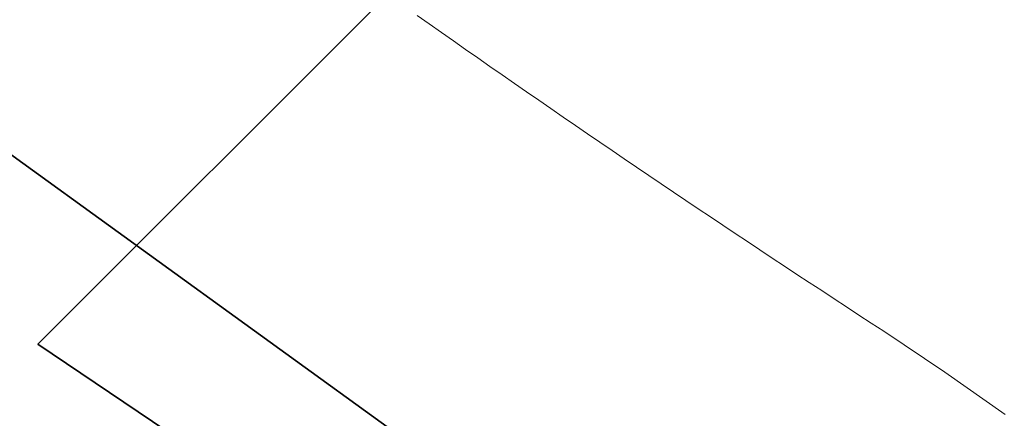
# Model space of a CAD drawing. Header units: inches. Extents: x -412 to -304, y -62 to 18.
# Tile 614 of 656: x -359.1699 to -359.0472, y -5.4975 to -5.4478. Entities that reach past the tile are written whole.
import ezdxf

# ---------------------------------------------------------------- set-up
doc = ezdxf.new("R2010")
doc.units = ezdxf.units.IN
doc.header["$LTSCALE"] = 32
doc.header["$MEASUREMENT"] = 0
for name, color, linetype, lineweight in [('Black', 7, 'Continuous', 18), ('DashLine', 7, 'Continuous', 13), ('Drawing', 7, 'Continuous', 18), ('Metal_MP', 7, 'Continuous', 5), ('None', 7, 'Continuous', 18), ('Plastic-MPWireManager', 7, 'Continuous', 25), ('SolidLine', 7, 'Continuous', 15), ('TIMotion-Frame', 7, 'Continuous', 18), ('Wood_1-H', 7, 'Continuous', 13)]:
    doc.layers.add(name, color=color, linetype=linetype, lineweight=lineweight)

# ---------------------------------------------------------------- blocks, each defined once
blk = doc.blocks.new('Group-20')
at = {"layer": 'Black'}
for points in [[(-34.54794, 16.53613, 28.9791), (34.54794, 16.53613, 28.9791), (34.54794, -16.53613, 28.9791), (-34.54794, -16.53613, 28.9791)], [(-34.54794, 16.53613, 27.70079), (34.54794, 16.53613, 27.70079), (34.54794, -16.53613, 27.70079), (-34.54794, -16.53613, 27.70079)]]:
    blk.add_3dface(points, dxfattribs=at)
at = {"layer": 'Wood_1-H'}
for points in [[(-35.96494, 17.95313, 28.99879), (35.96494, 17.95313, 28.99879), (35.96494, -17.95313, 28.99879), (-35.96494, -17.95313, 28.99879)], [(-35.96494, 17.95313, 28.9791), (35.96494, 17.95313, 28.9791), (35.96494, -17.95313, 28.9791), (-35.96494, -17.95313, 28.9791)]]:
    blk.add_3dface(points, dxfattribs=at)
blk = doc.blocks.new('MPHtAdjColumn-NoCable (3D)')
at = {"layer": 'Metal_MP'}
for points, invisible_edges in [([(1.4159, -0.81747, 23.4936), (1.33926, -0.93776, 23.4936), (1.43679, -1.00605, 23.4936), (1.51901, -0.877, 23.4936)], 10), ([(1.51901, -0.877, 2.3125), (1.43679, -1.00605, 2.3125), (1.33926, -0.93776, 2.3125), (1.4159, -0.81747, 2.3125)], 10), ([(1.51901, -0.877, 2.3125), (1.51901, -0.877, 23.4936), (1.43679, -1.00605, 23.4936), (1.43679, -1.00605, 2.3125)], 5)]:
    blk.add_3dface(points, dxfattribs=dict(at, invisible_edges=invisible_edges))
blk = doc.blocks.new('MPHtAdjLeg-16-NoCable (3D)')
at = {"layer": 'DashLine', "color": 7}
blk.add_blockref('MPHtAdjColumn-NoCable (3D)', (0, 0), dxfattribs=at)
blk = doc.blocks.new('MpHtAdjBase-3 (3D)')
at = {"layer": 'Black', "color": 7}
blk.add_blockref('MPHtAdjLeg-16-NoCable (3D)', (-21.55512, 0), dxfattribs=at)
blk = doc.blocks.new('MPHtAdjLegCoverPower (3D)')
at = {"layer": 'Metal_MP'}
for points, invisible_edges in [([(-1.01561, -1.52132, 23.83612), (-1.05059, -1.49715, 23.83612), (-0.99663, -1.45802, 23.83612), (-1.01561, -1.52132, 23.83612)], 15), ([(-1.01561, -1.52132, 2.26132), (-1.05059, -1.49715, 2.26132), (-0.99663, -1.45802, 2.26132), (-1.01561, -1.52132, 2.26132)], 15), ([(-1.01561, -1.52132, 23.83612), (-0.99663, -1.45802, 23.83612), (-0.99516, -1.45904, 23.83612), (-1.01561, -1.52132, 23.83612)], 13), ([(-1.01561, -1.52132, 2.26132), (-0.99663, -1.45802, 2.26132), (-0.99516, -1.45904, 2.26132), (-1.01561, -1.52132, 2.26132)], 13), ([(-1.01561, -1.52132, 23.83612), (-0.99516, -1.45904, 23.83612), (-0.99369, -1.46005, 23.83612), (-1.01561, -1.52132, 23.83612)], 13), ([(-1.01561, -1.52132, 2.26132), (-0.99516, -1.45904, 2.26132), (-0.99369, -1.46005, 2.26132), (-1.01561, -1.52132, 2.26132)], 13), ([(-1.01561, -1.52132, 23.83612), (-0.99369, -1.46005, 23.83612), (-0.99222, -1.46106, 23.83612), (-1.01561, -1.52132, 23.83612)], 13), ([(-1.01561, -1.52132, 2.26132), (-0.99369, -1.46005, 2.26132), (-0.99222, -1.46106, 2.26132), (-1.01561, -1.52132, 2.26132)], 13), ([(-1.01561, -1.52132, 23.83612), (-0.99222, -1.46106, 23.83612), (-0.99074, -1.46207, 23.83612), (-1.01561, -1.52132, 23.83612)], 13), ([(-1.01561, -1.52132, 2.26132), (-0.99222, -1.46106, 2.26132), (-0.99074, -1.46207, 2.26132), (-1.01561, -1.52132, 2.26132)], 13), ([(-1.01561, -1.52132, 23.83612), (-0.99074, -1.46207, 23.83612), (-0.98927, -1.46307, 23.83612), (-1.01561, -1.52132, 23.83612)], 13), ([(-1.01561, -1.52132, 2.26132), (-0.99074, -1.46207, 2.26132), (-0.98927, -1.46307, 2.26132), (-1.01561, -1.52132, 2.26132)], 13), ([(-1.01561, -1.52132, 23.83612), (-0.98927, -1.46307, 23.83612), (-0.98779, -1.46408, 23.83612), (-1.01561, -1.52132, 23.83612)], 13), ([(-1.01561, -1.52132, 2.26132), (-0.98927, -1.46307, 2.26132), (-0.98779, -1.46408, 2.26132), (-1.01561, -1.52132, 2.26132)], 13), ([(-1.01561, -1.52132, 23.83612), (-0.98779, -1.46408, 23.83612), (-0.98632, -1.46508, 23.83612), (-1.01561, -1.52132, 23.83612)], 13), ([(-1.01561, -1.52132, 2.26132), (-0.98779, -1.46408, 2.26132), (-0.98632, -1.46508, 2.26132), (-1.01561, -1.52132, 2.26132)], 13), ([(-1.01561, -1.52132, 23.83612), (-0.98632, -1.46508, 23.83612), (-0.98484, -1.46609, 23.83612), (-1.01561, -1.52132, 23.83612)], 13), ([(-1.01561, -1.52132, 2.26132), (-0.98632, -1.46508, 2.26132), (-0.98484, -1.46609, 2.26132), (-1.01561, -1.52132, 2.26132)], 13), ([(-1.01561, -1.52132, 23.83612), (-0.98484, -1.46609, 23.83612), (-0.98336, -1.46709, 23.83612), (-1.01561, -1.52132, 23.83612)], 13), ([(-1.01561, -1.52132, 2.26132), (-0.98484, -1.46609, 2.26132), (-0.98336, -1.46709, 2.26132), (-1.01561, -1.52132, 2.26132)], 13), ([(-1.01561, -1.52132, 23.83612), (-0.98336, -1.46709, 23.83612), (-0.98189, -1.46809, 23.83612), (-1.01561, -1.52132, 23.83612)], 13), ([(-1.01561, -1.52132, 2.26132), (-0.98336, -1.46709, 2.26132), (-0.98189, -1.46809, 2.26132), (-1.01561, -1.52132, 2.26132)], 13), ([(-1.01561, -1.52132, 23.83612), (-0.98189, -1.46809, 23.83612), (-0.98041, -1.46909, 23.83612), (-1.01561, -1.52132, 23.83612)], 13), ([(-1.01561, -1.52132, 2.26132), (-0.98189, -1.46809, 2.26132), (-0.98041, -1.46909, 2.26132), (-1.01561, -1.52132, 2.26132)], 13), ([(-1.01561, -1.52132, 23.83612), (-0.98041, -1.46909, 23.83612), (-0.97892, -1.47008, 23.83612), (-1.01561, -1.52132, 23.83612)], 13), ([(-1.01561, -1.52132, 2.26132), (-0.98041, -1.46909, 2.26132), (-0.97892, -1.47008, 2.26132), (-1.01561, -1.52132, 2.26132)], 13), ([(-1.01561, -1.52132, 23.83612), (-0.97892, -1.47008, 23.83612), (-0.97744, -1.47108, 23.83612), (-1.01561, -1.52132, 23.83612)], 13), ([(-1.01561, -1.52132, 2.26132), (-0.97892, -1.47008, 2.26132), (-0.97744, -1.47108, 2.26132), (-1.01561, -1.52132, 2.26132)], 13), ([(-1.01561, -1.52132, 23.83612), (-0.97744, -1.47108, 23.83612), (-0.97596, -1.47207, 23.83612), (-1.01561, -1.52132, 23.83612)], 13), ([(-1.01561, -1.52132, 2.26132), (-0.97744, -1.47108, 2.26132), (-0.97596, -1.47207, 2.26132), (-1.01561, -1.52132, 2.26132)], 13), ([(-1.01561, -1.52132, 23.83612), (-0.97596, -1.47207, 23.83612), (-0.97448, -1.47307, 23.83612), (-1.01561, -1.52132, 23.83612)], 13), ([(-1.01561, -1.52132, 2.26132), (-0.97596, -1.47207, 2.26132), (-0.97448, -1.47307, 2.26132), (-1.01561, -1.52132, 2.26132)], 13), ([(-0.9894, -1.53866, 23.83612), (-1.01561, -1.52132, 23.83612), (-0.97448, -1.47307, 23.83612), (-0.9894, -1.53866, 23.83612)], 15), ([(-0.9894, -1.53866, 2.26132), (-1.01561, -1.52132, 2.26132), (-0.97448, -1.47307, 2.26132), (-0.9894, -1.53866, 2.26132)], 15), ([(-0.98177, -1.54376, 23.83612), (-0.9894, -1.53866, 23.83612), (-0.97448, -1.47307, 23.83612), (-0.98177, -1.54376, 23.83612)], 14), ([(-0.98177, -1.54376, 2.26132), (-0.9894, -1.53866, 2.26132), (-0.97448, -1.47307, 2.26132), (-0.98177, -1.54376, 2.26132)], 14), ([(-0.98177, -1.54376, 23.83612), (-0.97448, -1.47307, 23.83612), (-0.92032, -1.51093, 23.83612), (-0.98177, -1.54376, 23.83612)], 15), ([(-0.98177, -1.54376, 2.26132), (-0.97448, -1.47307, 2.26132), (-0.92032, -1.51093, 2.26132), (-0.98177, -1.54376, 2.26132)], 15), ([(-0.97448, -1.47307, 23.83612), (-0.97299, -1.47406, 23.83612), (-0.92032, -1.51093, 23.83612), (-0.97448, -1.47307, 23.83612)], 14), ([(-0.97448, -1.47307, 2.26132), (-0.97299, -1.47406, 2.26132), (-0.92032, -1.51093, 2.26132), (-0.97448, -1.47307, 2.26132)], 14), ([(-1.04606, -1.50035, 23.83612), (-1.04757, -1.49929, 23.83612), (-1.05059, -1.49715, 23.83612), (-1.04606, -1.50035, 23.83612)], 14), ([(-1.04001, -1.50459, 23.83612), (-1.04606, -1.50035, 23.83612), (-1.05059, -1.49715, 23.83612), (-1.04001, -1.50459, 23.83612)], 15), ([(-1.03089, -1.51091, 23.83612), (-1.04001, -1.50459, 23.83612), (-1.05059, -1.49715, 23.83612), (-1.03089, -1.51091, 23.83612)], 15), ([(-1.01561, -1.52132, 23.83612), (-1.03089, -1.51091, 23.83612), (-1.05059, -1.49715, 23.83612), (-1.01561, -1.52132, 23.83612)], 15), ([(-1.04606, -1.50035, 2.26132), (-1.04757, -1.49929, 2.26132), (-1.05059, -1.49715, 2.26132), (-1.04606, -1.50035, 2.26132)], 14), ([(-1.04001, -1.50459, 2.26132), (-1.04606, -1.50035, 2.26132), (-1.05059, -1.49715, 2.26132), (-1.04001, -1.50459, 2.26132)], 15), ([(-1.03089, -1.51091, 2.26132), (-1.04001, -1.50459, 2.26132), (-1.05059, -1.49715, 2.26132), (-1.03089, -1.51091, 2.26132)], 15), ([(-1.01561, -1.52132, 2.26132), (-1.03089, -1.51091, 2.26132), (-1.05059, -1.49715, 2.26132), (-1.01561, -1.52132, 2.26132)], 15), ([(-1.04304, -1.50247, 23.83612), (-1.04455, -1.50141, 23.83612), (-1.04606, -1.50035, 23.83612), (-1.04304, -1.50247, 23.83612)], 12), ([(-1.04001, -1.50459, 23.83612), (-1.04304, -1.50247, 23.83612), (-1.04606, -1.50035, 23.83612), (-1.04001, -1.50459, 23.83612)], 15), ([(-1.04304, -1.50247, 2.26132), (-1.04455, -1.50141, 2.26132), (-1.04606, -1.50035, 2.26132), (-1.04304, -1.50247, 2.26132)], 12), ([(-1.04001, -1.50459, 2.26132), (-1.04304, -1.50247, 2.26132), (-1.04606, -1.50035, 2.26132), (-1.04001, -1.50459, 2.26132)], 15), ([(-1.04001, -1.50459, 23.83612), (-1.04152, -1.50353, 23.83612), (-1.04304, -1.50247, 23.83612), (-1.04001, -1.50459, 23.83612)], 12), ([(-1.04001, -1.50459, 2.26132), (-1.04152, -1.50353, 2.26132), (-1.04304, -1.50247, 2.26132), (-1.04001, -1.50459, 2.26132)], 12), ([(-1.03545, -1.50776, 23.83612), (-1.03849, -1.50565, 23.83612), (-1.04001, -1.50459, 23.83612), (-1.03545, -1.50776, 23.83612)], 13), ([(-1.03089, -1.51091, 23.83612), (-1.03545, -1.50776, 23.83612), (-1.04001, -1.50459, 23.83612), (-1.03089, -1.51091, 23.83612)], 15), ([(-1.03545, -1.50776, 2.26132), (-1.03849, -1.50565, 2.26132), (-1.04001, -1.50459, 2.26132), (-1.03545, -1.50776, 2.26132)], 13), ([(-1.03089, -1.51091, 2.26132), (-1.03545, -1.50776, 2.26132), (-1.04001, -1.50459, 2.26132), (-1.03089, -1.51091, 2.26132)], 15), ([(-1.03545, -1.50776, 23.83612), (-1.03697, -1.50671, 23.83612), (-1.03849, -1.50565, 23.83612), (-1.03545, -1.50776, 23.83612)], 12), ([(-1.03545, -1.50776, 2.26132), (-1.03697, -1.50671, 2.26132), (-1.03849, -1.50565, 2.26132), (-1.03545, -1.50776, 2.26132)], 12), ([(-1.03089, -1.51091, 23.83612), (-1.03393, -1.50881, 23.83612), (-1.03545, -1.50776, 23.83612), (-1.03089, -1.51091, 23.83612)], 13), ([(-1.03089, -1.51091, 2.26132), (-1.03393, -1.50881, 2.26132), (-1.03545, -1.50776, 2.26132), (-1.03089, -1.51091, 2.26132)], 13), ([(-1.03089, -1.51091, 23.83612), (-1.03241, -1.50986, 23.83612), (-1.03393, -1.50881, 23.83612), (-1.03089, -1.51091, 23.83612)], 12), ([(-1.03089, -1.51091, 2.26132), (-1.03241, -1.50986, 2.26132), (-1.03393, -1.50881, 2.26132), (-1.03089, -1.51091, 2.26132)], 12), ([(-1.02784, -1.51301, 23.83612), (-1.02937, -1.51196, 23.83612), (-1.03089, -1.51091, 23.83612), (-1.02784, -1.51301, 23.83612)], 12), ([(-1.02479, -1.51509, 23.83612), (-1.02784, -1.51301, 23.83612), (-1.03089, -1.51091, 23.83612), (-1.02479, -1.51509, 23.83612)], 15), ([(-1.01561, -1.52132, 23.83612), (-1.02479, -1.51509, 23.83612), (-1.03089, -1.51091, 23.83612), (-1.01561, -1.52132, 23.83612)], 15), ([(-1.02784, -1.51301, 2.26132), (-1.02937, -1.51196, 2.26132), (-1.03089, -1.51091, 2.26132), (-1.02784, -1.51301, 2.26132)], 12), ([(-1.02479, -1.51509, 2.26132), (-1.02784, -1.51301, 2.26132), (-1.03089, -1.51091, 2.26132), (-1.02479, -1.51509, 2.26132)], 15), ([(-1.01561, -1.52132, 2.26132), (-1.02479, -1.51509, 2.26132), (-1.03089, -1.51091, 2.26132), (-1.01561, -1.52132, 2.26132)], 15), ([(-0.97426, -1.54904, 23.83612), (-0.98177, -1.54376, 23.83612), (-0.92032, -1.51093, 23.83612), (-0.97426, -1.54904, 23.83612)], 14), ([(-0.97426, -1.54904, 2.26132), (-0.98177, -1.54376, 2.26132), (-0.92032, -1.51093, 2.26132), (-0.97426, -1.54904, 2.26132)], 14), ([(-1.02479, -1.51509, 23.83612), (-1.02632, -1.51405, 23.83612), (-1.02784, -1.51301, 23.83612), (-1.02479, -1.51509, 23.83612)], 12), ([(-1.02479, -1.51509, 2.26132), (-1.02632, -1.51405, 2.26132), (-1.02784, -1.51301, 2.26132), (-1.02479, -1.51509, 2.26132)], 12), ([(-1.02174, -1.51718, 23.83612), (-1.02326, -1.51614, 23.83612), (-1.02479, -1.51509, 23.83612), (-1.02174, -1.51718, 23.83612)], 12), ([(-1.01561, -1.52132, 23.83612), (-1.02174, -1.51718, 23.83612), (-1.02479, -1.51509, 23.83612), (-1.01561, -1.52132, 23.83612)], 15), ([(-1.02174, -1.51718, 2.26132), (-1.02326, -1.51614, 2.26132), (-1.02479, -1.51509, 2.26132), (-1.02174, -1.51718, 2.26132)], 12), ([(-1.01561, -1.52132, 2.26132), (-1.02174, -1.51718, 2.26132), (-1.02479, -1.51509, 2.26132), (-1.01561, -1.52132, 2.26132)], 15), ([(-1.01868, -1.51925, 23.83612), (-1.02021, -1.51822, 23.83612), (-1.02174, -1.51718, 23.83612), (-1.01868, -1.51925, 23.83612)], 12), ([(-1.01561, -1.52132, 23.83612), (-1.01868, -1.51925, 23.83612), (-1.02174, -1.51718, 23.83612), (-1.01561, -1.52132, 23.83612)], 15), ([(-1.01868, -1.51925, 2.26132), (-1.02021, -1.51822, 2.26132), (-1.02174, -1.51718, 2.26132), (-1.01868, -1.51925, 2.26132)], 12), ([(-1.01561, -1.52132, 2.26132), (-1.01868, -1.51925, 2.26132), (-1.02174, -1.51718, 2.26132), (-1.01561, -1.52132, 2.26132)], 15), ([(-1.01561, -1.52132, 23.83612), (-1.01715, -1.52029, 23.83612), (-1.01868, -1.51925, 23.83612), (-1.01561, -1.52132, 23.83612)], 12), ([(-1.01561, -1.52132, 2.26132), (-1.01715, -1.52029, 2.26132), (-1.01868, -1.51925, 2.26132), (-1.01561, -1.52132, 2.26132)], 12), ([(-1.01255, -1.52339, 23.83612), (-1.01408, -1.52235, 23.83612), (-1.01561, -1.52132, 23.83612), (-1.01255, -1.52339, 23.83612)], 12), ([(-1.00794, -1.52647, 23.83612), (-1.01255, -1.52339, 23.83612), (-1.01561, -1.52132, 23.83612), (-1.00794, -1.52647, 23.83612)], 15), ([(-1.00178, -1.53056, 23.83612), (-1.00794, -1.52647, 23.83612), (-1.01561, -1.52132, 23.83612), (-1.00178, -1.53056, 23.83612)], 15), ([(-0.9894, -1.53866, 23.83612), (-1.00178, -1.53056, 23.83612), (-1.01561, -1.52132, 23.83612), (-0.9894, -1.53866, 23.83612)], 15), ([(-1.01255, -1.52339, 2.26132), (-1.01408, -1.52235, 2.26132), (-1.01561, -1.52132, 2.26132), (-1.01255, -1.52339, 2.26132)], 12), ([(-1.00794, -1.52647, 2.26132), (-1.01255, -1.52339, 2.26132), (-1.01561, -1.52132, 2.26132), (-1.00794, -1.52647, 2.26132)], 15), ([(-1.00178, -1.53056, 2.26132), (-1.00794, -1.52647, 2.26132), (-1.01561, -1.52132, 2.26132), (-1.00178, -1.53056, 2.26132)], 15), ([(-0.9894, -1.53866, 2.26132), (-1.00178, -1.53056, 2.26132), (-1.01561, -1.52132, 2.26132), (-0.9894, -1.53866, 2.26132)], 15), ([(-1.00947, -1.52544, 23.83612), (-1.01101, -1.52441, 23.83612), (-1.01255, -1.52339, 23.83612), (-1.00947, -1.52544, 23.83612)], 12), ([(-1.00794, -1.52647, 23.83612), (-1.00947, -1.52544, 23.83612), (-1.01255, -1.52339, 23.83612), (-1.00794, -1.52647, 23.83612)], 14), ([(-1.00947, -1.52544, 2.26132), (-1.01101, -1.52441, 2.26132), (-1.01255, -1.52339, 2.26132), (-1.00947, -1.52544, 2.26132)], 12), ([(-1.00794, -1.52647, 2.26132), (-1.00947, -1.52544, 2.26132), (-1.01255, -1.52339, 2.26132), (-1.00794, -1.52647, 2.26132)], 14), ([(-1.00486, -1.52852, 23.83612), (-1.0064, -1.52749, 23.83612), (-1.00794, -1.52647, 23.83612), (-1.00486, -1.52852, 23.83612)], 12), ([(-1.00178, -1.53056, 23.83612), (-1.00486, -1.52852, 23.83612), (-1.00794, -1.52647, 23.83612), (-1.00178, -1.53056, 23.83612)], 15), ([(-1.00486, -1.52852, 2.26132), (-1.0064, -1.52749, 2.26132), (-1.00794, -1.52647, 2.26132), (-1.00486, -1.52852, 2.26132)], 12), ([(-1.00178, -1.53056, 2.26132), (-1.00486, -1.52852, 2.26132), (-1.00794, -1.52647, 2.26132), (-1.00178, -1.53056, 2.26132)], 15), ([(-1.00178, -1.53056, 23.83612), (-1.00332, -1.52954, 23.83612), (-1.00486, -1.52852, 23.83612), (-1.00178, -1.53056, 23.83612)], 12), ([(-1.00178, -1.53056, 2.26132), (-1.00332, -1.52954, 2.26132), (-1.00486, -1.52852, 2.26132), (-1.00178, -1.53056, 2.26132)], 12), ([(-0.99869, -1.53259, 23.83612), (-1.00023, -1.53158, 23.83612), (-1.00178, -1.53056, 23.83612), (-0.99869, -1.53259, 23.83612)], 12), ([(-0.9956, -1.53462, 23.83612), (-0.99869, -1.53259, 23.83612), (-1.00178, -1.53056, 23.83612), (-0.9956, -1.53462, 23.83612)], 15), ([(-0.9894, -1.53866, 23.83612), (-0.9956, -1.53462, 23.83612), (-1.00178, -1.53056, 23.83612), (-0.9894, -1.53866, 23.83612)], 15), ([(-0.99869, -1.53259, 2.26132), (-1.00023, -1.53158, 2.26132), (-1.00178, -1.53056, 2.26132), (-0.99869, -1.53259, 2.26132)], 12), ([(-0.9956, -1.53462, 2.26132), (-0.99869, -1.53259, 2.26132), (-1.00178, -1.53056, 2.26132), (-0.9956, -1.53462, 2.26132)], 15), ([(-0.9894, -1.53866, 2.26132), (-0.9956, -1.53462, 2.26132), (-1.00178, -1.53056, 2.26132), (-0.9894, -1.53866, 2.26132)], 15), ([(-0.9956, -1.53462, 23.83612), (-0.99714, -1.53361, 23.83612), (-0.99869, -1.53259, 23.83612), (-0.9956, -1.53462, 23.83612)], 12), ([(-0.9956, -1.53462, 2.26132), (-0.99714, -1.53361, 2.26132), (-0.99869, -1.53259, 2.26132), (-0.9956, -1.53462, 2.26132)], 12), ([(-0.9925, -1.53665, 23.83612), (-0.99405, -1.53564, 23.83612), (-0.9956, -1.53462, 23.83612), (-0.9925, -1.53665, 23.83612)], 12), ([(-0.9894, -1.53866, 23.83612), (-0.9925, -1.53665, 23.83612), (-0.9956, -1.53462, 23.83612), (-0.9894, -1.53866, 23.83612)], 15), ([(-0.9925, -1.53665, 2.26132), (-0.99405, -1.53564, 2.26132), (-0.9956, -1.53462, 2.26132), (-0.9925, -1.53665, 2.26132)], 12), ([(-0.9894, -1.53866, 2.26132), (-0.9925, -1.53665, 2.26132), (-0.9956, -1.53462, 2.26132), (-0.9894, -1.53866, 2.26132)], 15), ([(-0.9894, -1.53866, 23.83612), (-0.99095, -1.53766, 23.83612), (-0.9925, -1.53665, 23.83612), (-0.9894, -1.53866, 23.83612)], 12), ([(-0.9894, -1.53866, 2.26132), (-0.99095, -1.53766, 2.26132), (-0.9925, -1.53665, 2.26132), (-0.9894, -1.53866, 2.26132)], 12)]:
    blk.add_3dface(points, dxfattribs=dict(at, invisible_edges=invisible_edges))
for points in [[(-1.04757, -1.49929, 2.26132), (-1.04757, -1.49929, 23.83612), (-1.04606, -1.50035, 23.83612), (-1.04606, -1.50035, 2.26132)], [(-1.04606, -1.50035, 2.26132), (-1.04606, -1.50035, 23.83612), (-1.04455, -1.50141, 23.83612), (-1.04455, -1.50141, 2.26132)], [(-1.04455, -1.50141, 2.26132), (-1.04455, -1.50141, 23.83612), (-1.04304, -1.50247, 23.83612), (-1.04304, -1.50247, 2.26132)], [(-1.04304, -1.50247, 2.26132), (-1.04304, -1.50247, 23.83612), (-1.04152, -1.50353, 23.83612), (-1.04152, -1.50353, 2.26132)], [(-1.04152, -1.50353, 2.26132), (-1.04152, -1.50353, 23.83612), (-1.04001, -1.50459, 23.83612), (-1.04001, -1.50459, 2.26132)], [(-1.04001, -1.50459, 2.26132), (-1.04001, -1.50459, 23.83612), (-1.03849, -1.50565, 23.83612), (-1.03849, -1.50565, 2.26132)], [(-1.03849, -1.50565, 2.26132), (-1.03849, -1.50565, 23.83612), (-1.03697, -1.50671, 23.83612), (-1.03697, -1.50671, 2.26132)], [(-1.03697, -1.50671, 2.26132), (-1.03697, -1.50671, 23.83612), (-1.03545, -1.50776, 23.83612), (-1.03545, -1.50776, 2.26132)], [(-1.03545, -1.50776, 2.26132), (-1.03545, -1.50776, 23.83612), (-1.03393, -1.50881, 23.83612), (-1.03393, -1.50881, 2.26132)], [(-1.03393, -1.50881, 2.26132), (-1.03393, -1.50881, 23.83612), (-1.03241, -1.50986, 23.83612), (-1.03241, -1.50986, 2.26132)], [(-1.03241, -1.50986, 2.26132), (-1.03241, -1.50986, 23.83612), (-1.03089, -1.51091, 23.83612), (-1.03089, -1.51091, 2.26132)], [(-1.03089, -1.51091, 2.26132), (-1.03089, -1.51091, 23.83612), (-1.02937, -1.51196, 23.83612), (-1.02937, -1.51196, 2.26132)], [(-1.02937, -1.51196, 2.26132), (-1.02937, -1.51196, 23.83612), (-1.02784, -1.51301, 23.83612), (-1.02784, -1.51301, 2.26132)], [(-1.02784, -1.51301, 2.26132), (-1.02784, -1.51301, 23.83612), (-1.02632, -1.51405, 23.83612), (-1.02632, -1.51405, 2.26132)], [(-1.02632, -1.51405, 2.26132), (-1.02632, -1.51405, 23.83612), (-1.02479, -1.51509, 23.83612), (-1.02479, -1.51509, 2.26132)], [(-1.02479, -1.51509, 2.26132), (-1.02479, -1.51509, 23.83612), (-1.02326, -1.51614, 23.83612), (-1.02326, -1.51614, 2.26132)], [(-1.02326, -1.51614, 2.26132), (-1.02326, -1.51614, 23.83612), (-1.02174, -1.51718, 23.83612), (-1.02174, -1.51718, 2.26132)], [(-1.02174, -1.51718, 2.26132), (-1.02174, -1.51718, 23.83612), (-1.02021, -1.51822, 23.83612), (-1.02021, -1.51822, 2.26132)], [(-1.02021, -1.51822, 2.26132), (-1.02021, -1.51822, 23.83612), (-1.01868, -1.51925, 23.83612), (-1.01868, -1.51925, 2.26132)], [(-1.01868, -1.51925, 2.26132), (-1.01868, -1.51925, 23.83612), (-1.01715, -1.52029, 23.83612), (-1.01715, -1.52029, 2.26132)], [(-1.01715, -1.52029, 2.26132), (-1.01715, -1.52029, 23.83612), (-1.01561, -1.52132, 23.83612), (-1.01561, -1.52132, 2.26132)], [(-1.01561, -1.52132, 2.26132), (-1.01561, -1.52132, 23.83612), (-1.01408, -1.52235, 23.83612), (-1.01408, -1.52235, 2.26132)], [(-1.01408, -1.52235, 2.26132), (-1.01408, -1.52235, 23.83612), (-1.01255, -1.52339, 23.83612), (-1.01255, -1.52339, 2.26132)], [(-1.01255, -1.52339, 2.26132), (-1.01255, -1.52339, 23.83612), (-1.01101, -1.52441, 23.83612), (-1.01101, -1.52441, 2.26132)], [(-1.01101, -1.52441, 2.26132), (-1.01101, -1.52441, 23.83612), (-1.00947, -1.52544, 23.83612), (-1.00947, -1.52544, 2.26132)], [(-1.00947, -1.52544, 2.26132), (-1.00947, -1.52544, 23.83612), (-1.00794, -1.52647, 23.83612), (-1.00794, -1.52647, 2.26132)], [(-1.00794, -1.52647, 2.26132), (-1.00794, -1.52647, 23.83612), (-1.0064, -1.52749, 23.83612), (-1.0064, -1.52749, 2.26132)], [(-1.0064, -1.52749, 2.26132), (-1.0064, -1.52749, 23.83612), (-1.00486, -1.52852, 23.83612), (-1.00486, -1.52852, 2.26132)], [(-1.00486, -1.52852, 2.26132), (-1.00486, -1.52852, 23.83612), (-1.00332, -1.52954, 23.83612), (-1.00332, -1.52954, 2.26132)], [(-1.00332, -1.52954, 2.26132), (-1.00332, -1.52954, 23.83612), (-1.00178, -1.53056, 23.83612), (-1.00178, -1.53056, 2.26132)], [(-1.00178, -1.53056, 2.26132), (-1.00178, -1.53056, 23.83612), (-1.00023, -1.53158, 23.83612), (-1.00023, -1.53158, 2.26132)], [(-1.00023, -1.53158, 2.26132), (-1.00023, -1.53158, 23.83612), (-0.99869, -1.53259, 23.83612), (-0.99869, -1.53259, 2.26132)], [(-0.99869, -1.53259, 2.26132), (-0.99869, -1.53259, 23.83612), (-0.99714, -1.53361, 23.83612), (-0.99714, -1.53361, 2.26132)], [(-0.99714, -1.53361, 2.26132), (-0.99714, -1.53361, 23.83612), (-0.9956, -1.53462, 23.83612), (-0.9956, -1.53462, 2.26132)], [(-0.9956, -1.53462, 2.26132), (-0.9956, -1.53462, 23.83612), (-0.99405, -1.53564, 23.83612), (-0.99405, -1.53564, 2.26132)], [(-0.99405, -1.53564, 2.26132), (-0.99405, -1.53564, 23.83612), (-0.9925, -1.53665, 23.83612), (-0.9925, -1.53665, 2.26132)], [(-0.9925, -1.53665, 2.26132), (-0.9925, -1.53665, 23.83612), (-0.99095, -1.53766, 23.83612), (-0.99095, -1.53766, 2.26132)], [(-0.99095, -1.53766, 2.26132), (-0.99095, -1.53766, 23.83612), (-0.9894, -1.53866, 23.83612), (-0.9894, -1.53866, 2.26132)], [(-0.9894, -1.53866, 2.26132), (-0.9894, -1.53866, 23.83612), (-0.98177, -1.54376, 23.83612), (-0.98177, -1.54376, 2.26132)], [(-0.98177, -1.54376, 2.26132), (-0.98177, -1.54376, 23.83612), (-0.97426, -1.54904, 23.83612), (-0.97426, -1.54904, 2.26132)]]:
    blk.add_3dface(points, dxfattribs=at)
at = {"layer": 'Plastic-MPWireManager'}
for points, invisible_edges in [([(-0.85891, -1.54952, 2.3125), (-1.59684, 0.76736, 2.3125), (-1.65732, 0.62615, 2.3125), (-1.70533, 0.48022, 2.3125)], 9), ([(-0.23523, -0.0903, 2.3125), (-0.24221, -0.06945, 2.3125), (-1.59684, 0.76736, 2.3125), (-0.85891, -1.54952, 2.3125)], 14), ([(-0.85891, -1.54952, 2.3125), (-1.70533, 0.48022, 2.3125), (-1.74052, 0.33069, 2.3125), (-1.76262, 0.17866, 2.3125)], 9), ([(-0.85891, -1.54952, 2.3125), (-1.76262, 0.17866, 2.3125), (-1.77147, 0.0253, 2.3125)], 9), ([(-1.77147, 0.0253, 2.3125), (-1.767, -0.12826, 2.3125), (-1.74925, -0.28085, 2.3125), (-0.85891, -1.54952, 2.3125)], 12), ([(-0.0433, -0.12575, 2.15502), (-0.03217, -0.12904, 2.15502), (0.76736, -1.59684, 2.15502), (-1.54952, -0.85891, 2.15502)], 14), ([(-0.85891, -1.54952, 2.3125), (-1.74925, -0.28085, 2.3125), (-1.71835, -0.43133, 2.3125), (-1.67452, -0.57857, 2.3125)], 9), ([(-1.67452, -0.57857, 2.3125), (-1.6181, -0.72145, 2.3125), (-1.54952, -0.85891, 2.3125), (-0.85891, -1.54952, 2.3125)], 12), ([(-0.85891, -1.54952, 2.3125), (-1.54952, -0.85891, 2.3125), (-1.37692, -1.27123, 2.3125), (-1.27123, -1.37692, 2.3125)], 11), ([(-1.54952, -0.85891, 2.15502), (-0.12826, -1.767, 2.15502), (-0.28085, -1.74925, 2.15502), (-0.43133, -1.71835, 2.15502)], 9), ([(-1.54952, -0.85891, 2.15502), (0.17866, -1.76262, 2.15502), (0.0253, -1.77147, 2.15502), (-0.12826, -1.767, 2.15502)], 9), ([(-0.43133, -1.71835, 2.15502), (-0.57857, -1.67452, 2.15502), (-0.72145, -1.6181, 2.15502), (-1.54952, -0.85891, 2.15502)], 12), ([(-1.54952, -0.85891, 2.15502), (0.76736, -1.59684, 2.15502), (0.62615, -1.65732, 2.15502), (0.48022, -1.70533, 2.15502)], 9), ([(-1.35134, -1.46371, 2.15502), (-1.46371, -1.35134, 2.15502), (-1.54952, -0.85891, 2.15502), (-0.85891, -1.54952, 2.15502)], 14), ([(0.48022, -1.70533, 2.15502), (0.33069, -1.74052, 2.15502), (0.17866, -1.76262, 2.15502), (-1.54952, -0.85891, 2.15502)], 12), ([(-0.72145, -1.6181, 2.15502), (-0.85891, -1.54952, 2.15502), (-1.54952, -0.85891, 2.15502)], 10), ([(-1.01008, -1.4555, 23.84006), (-1.09486, -1.54029, 23.84006), (-1.09486, -1.54029, 23.9188), (-0.75443, -1.19985, 23.9188)], 8), ([(-0.75443, -1.19985, 23.9188), (-1.09486, -1.54029, 23.9188), (-0.99493, -1.60757, 23.9188)], 8), ([(-0.66381, -1.25226, 23.9188), (-0.75443, -1.19985, 23.9188), (-0.99493, -1.60757, 23.9188), (-0.98066, -1.61909, 23.9188)], 10), ([(-0.98066, -1.61909, 23.9188), (-0.96617, -1.63287, 23.9188), (-0.56957, -1.29784, 23.9188), (-0.66381, -1.25226, 23.9188)], 10), ([(-0.89944, -1.52636, 23.44636), (-1.01008, -1.4555, 23.44636), (-0.86834, -1.31377, 23.44636), (-0.75857, -1.38006, 23.44636)], 8), ([(-1.27123, -1.37692, 2.3125), (-1.15744, -1.47386, 2.3125), (-0.85891, -1.54952, 2.3125)], 10), ([(-0.99493, -1.60757, 23.84006), (-1.09486, -1.54029, 23.84006), (-1.01008, -1.4555, 23.84006), (-0.89944, -1.52636, 23.84006)], 8), ([(-0.89944, -1.52636, 23.44636), (-0.89944, -1.52636, 23.84006), (-1.01008, -1.4555, 23.84006), (-1.01008, -1.4555, 23.44636)], 1), ([(-0.85891, -1.54952, 2.15502), (-1.23039, -1.56675, 2.15502), (-1.35134, -1.46371, 2.15502)], 9), ([(-1.23039, -1.56675, 3.29675), (-1.1016, -1.65983, 3.29675), (-1.03629, -1.56142, 3.29675), (-1.15744, -1.47386, 3.29675)], 10), ([(-1.15744, -1.47386, 2.3125), (-1.03629, -1.56142, 2.3125), (-0.85891, -1.54952, 2.3125)], 10), ([(-1.15744, -1.47386, 2.3125), (-1.15744, -1.47386, 3.29675), (-1.03629, -1.56142, 3.29675), (-1.03629, -1.56142, 2.3125)], 5), ([(-0.98066, -1.61909, 23.84006), (-0.99493, -1.60757, 23.84006), (-0.89944, -1.52636, 23.84006)], 10), ([(-0.89944, -1.52636, 23.84006), (-0.96617, -1.63287, 23.84006), (-0.98066, -1.61909, 23.84006)], 9), ([(-0.99493, -1.60757, 23.84006), (-0.99493, -1.60757, 23.9188), (-1.09486, -1.54029, 23.9188), (-1.09486, -1.54029, 23.84006)], 1), ([(-1.03629, -1.56142, 2.3125), (-0.90854, -1.63905, 2.3125), (-0.85891, -1.54952, 2.3125)], 8)]:
    blk.add_3dface(points, dxfattribs=dict(at, invisible_edges=invisible_edges))
blk = doc.blocks.new('TL9-Upper (3D)')
at = {"layer": 'TIMotion-Frame'}
for points in [[(-1.81112, -1.33858, -2.28346), (-1.81112, 5.49213, -2.28346), (1.81092, 5.49213, -2.28346), (1.81092, -1.33858, -2.28346)], [(-2.06693, -1.0315, -0.29528), (2.06693, -1.0315, -0.29528), (2.06693, 5.15748, -0.29528), (-2.06693, 5.15748, -0.29528)]]:
    blk.add_3dface(points, dxfattribs=at)
blk = doc.blocks.new('TEK04-Frame (3D)')
at = {"layer": 'DashLine', "color": 7, "rotation": 270}
blk.add_blockref('TL9-Upper (3D)', (-0.01952, 0, 0.21654), dxfattribs=at)
blk = doc.blocks.new('Group-23')
at = {"layer": 'None'}
blk.add_blockref('Group-20', (0, 0), dxfattribs=at)
at = {"layer": 'SolidLine', "color": 7}
for name, p in [('MpHtAdjBase-3 (3D)', (0, 0)), ('TEK04-Frame (3D)', (-21.55512, 0, 27.70079))]:
    blk.add_blockref(name, p, dxfattribs=at)
at = {"layer": 'SolidLine', "color": 7, "rotation": 90}
blk.add_blockref('MPHtAdjLegCoverPower (3D)', (-21.55512, 0), dxfattribs=at)
blk = doc.blocks.new('MP Ht Adju Rect Table (3D)')
at = {"layer": 'None'}
blk.add_blockref('Group-23', (0, 0), dxfattribs=at)
at = {"layer": 'Drawing', "color": 0, "flags": 1}
for tag in ['Catalog', 'FinishGroup', 'Tag', 'Option1', 'Option2', 'Option3', 'Option4', 'Option5', 'Option6', 'Option7', 'Option8', 'Option9', 'Option10', 'Option11', 'Option12', 'Custom', 'Discount', 'Item2', 'Item3', 'Item6', 'Item9', 'Item10', 'Item12', 'Item13', 'Item16', 'Item19', 'Item20', 'Item21', 'Item22', 'Item23', 'Item24', 'Item25', 'Item8', 'Item18', 'Item1', 'Item4', 'Item5', 'Item7', 'Item11', 'Item14', 'Item15', 'Item17']:
    blk.add_attdef(tag, (-16.60664, -46.53056), '', height=0.00709, dxfattribs=at)

msp = doc.modelspace()

# ---------------------------------------------------------------- block references
at = {"layer": 'Drawing', "rotation": 270}
msp.add_blockref('MP Ht Adju Rect Table (3D)', (-358.07283, -25.50309), dxfattribs=at)

doc.saveas('drawing.dxf')
